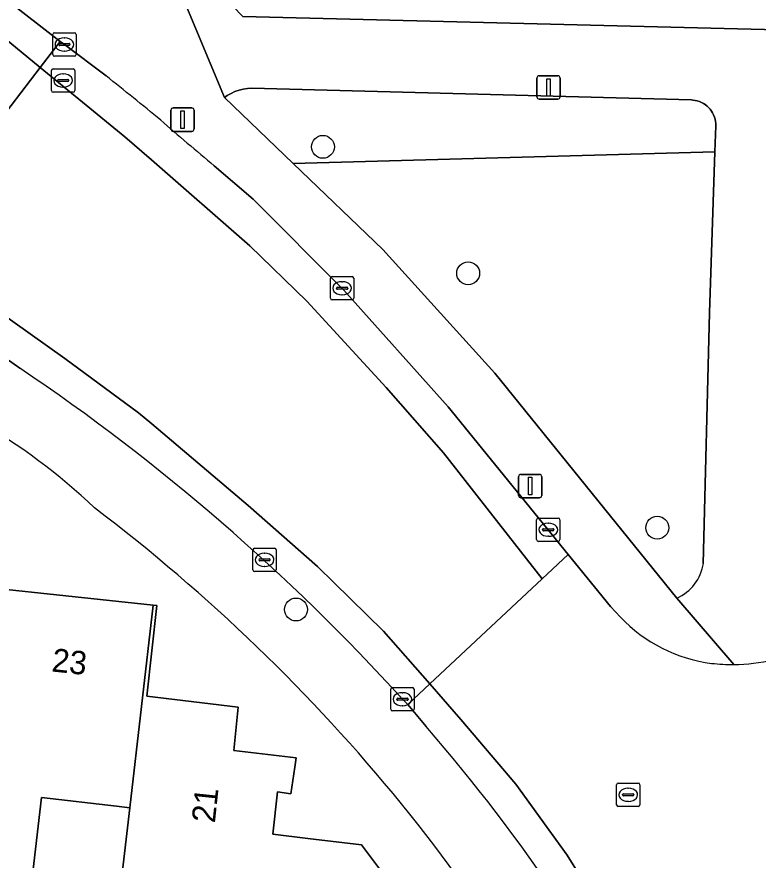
# Model space of a CAD drawing. Extents: x 162026 to 163502, y 387295 to 388169.
# Drawn here: x 162900.96 to 162932.68, y 387578.41 to 387614.49 of the extents above; entities that cross this region are included whole.
import ezdxf

# ---------------------------------------------------------------- set-up
doc = ezdxf.new("R2010")
doc.units = 0
for name, color, linetype in [('IMGEO_Boom', 7, 'Continuous'), ('IMGEO_Erf', 7, 'Continuous'), ('IMGEO_Fietspad_gesloten', 7, 'Continuous'), ('IMGEO_Fietspad_open', 7, 'Continuous'), ('IMGEO_Groenvoorziening', 7, 'Continuous'), ('IMGEO_Kolk', 7, 'Continuous'), ('IMGEO_Lichtmast', 7, 'Continuous'), ('IMGEO_Pand', 7, 'Continuous'), ('IMGEO_Pand_nummerreeks', 7, 'Continuous'), ('IMGEO_Rijbaan_lokaal_gesloten', 7, 'Continuous'), ('IMGEO_Rijbaan_lokaal_open', 7, 'Continuous'), ('IMGEO_Rioolput', 7, 'Continuous'), ('IMGEO_Voetpad_open', 7, 'Continuous')]:
    doc.layers.add(name, color=color, linetype=linetype)

msp = doc.modelspace()

# ---------------------------------------------------------------- linework, layer by layer
at = {"layer": 'IMGEO_Boom'}
for centre in [(162914.055, 387608.931), (162920.27, 387603.521), (162928.362, 387592.632), (162912.904, 387589.131)]:
    msp.add_circle(centre, 0.489, dxfattribs=at)
at = {"layer": 'IMGEO_Erf'}
for points in [[(162957.07, 387638.609), (162953.242, 387638.701), (162953.154, 387635.476), (162948.112, 387635.614), (162948.157, 387638.847), (162944.49, 387639.001), (162944.407, 387635.828), (162939.298, 387635.961), (162934.188, 387636.094), (162934.271, 387639.267), (162932.077, 387639.35), (162931.977, 387636.247), (162926.903, 387636.411), (162921.829, 387636.575), (162921.929, 387639.678), (162918.254, 387639.751), (162918.178, 387636.752), (162913.129, 387636.879), (162913.205, 387639.878), (162907.263, 387640.032), (162906.706, 387618.578), (162910.626, 387614.508), (162953.546, 387613.442)], [(162900.226, 387590.014), (162902.648, 387589.757), (162906.786, 387589.318), (162906.948, 387589.301), (162906.519, 387585.416), (162910.424, 387584.957), (162910.248, 387583.091), (162912.908, 387582.781), (162912.851, 387582.381), (162912.688, 387581.249), (162912.108, 387581.326), (162911.918, 387579.513), (162913.415, 387579.336), (162915.707, 387579.066), (162916.735, 387577.694)], [(162900.706, 387569.856), (162900.963, 387572.055), (162904.744, 387571.624), (162904.888, 387572.861), (162907.912, 387572.502), (162907.507, 387569.096), (162912.21, 387568.572), (162911.854, 387565.391), (162911.457, 387561.848), (162917.818, 387561.145), (162918.184, 387564.674), (162918.494, 387567.662), (162913.09, 387568.212), (162913.121, 387568.471), (162913.137, 387568.608), (162913.771, 387573.933), (162908.161, 387574.6), (162905.127, 387574.912), (162905.787, 387580.644), (162905.218, 387580.711), (162902.017, 387581.085), (162901.286, 387574.821), (162896.885, 387575.335)]]:
    msp.add_lwpolyline(points, dxfattribs=at)
for centre, radius, start, end in [((162886.376, 387574.691), 25.955, 46.3723, 74.0302), ((162857.83, 387532.145), 76.94, 39.23572, 52.8598), ((162862.198, 387535.977), 71.133, 24.77881, 39.06997)]:
    msp.add_arc(centre, radius, start, end, dxfattribs=at)
at = {"layer": 'IMGEO_Fietspad_gesloten'}
for points in [[(162904.774, 387611.967), (162902.992, 387613.311), (162902.806, 387613.437), (162901.957, 387612.328), (162905.583, 387609.366), (162906.716, 387608.373), (162910.926, 387604.688), (162913.363, 387602.323), (162916.756, 387598.638), (162919.219, 387595.841), (162923.434, 387590.442), (162924.557, 387591.491), (162919.415, 387597.808)], [(162919.415, 387597.808), (162914.956, 387602.798), (162911.067, 387606.698), (162909.403, 387608.124)], [(162906.728, 387597.073), (162906.163, 387597.552), (162903.005, 387599.877), (162897.06, 387604.102), (162896.146, 387604.744), (162895.222, 387603.538), (162897.574, 387601.93), (162901.086, 387599.463)], [(162917.459, 387585.291), (162917.682, 387585.067), (162918.624, 387585.947), (162916.652, 387588.203), (162913.827, 387590.967), (162910.854, 387593.581), (162906.728, 387597.073)]]:
    msp.add_lwpolyline(points, dxfattribs=at)
for centre, radius, start, end in [((162816.266, 387500.146), 142.61, 50.42962, 51.63776), ((163002.81, 387720.073), 145.799, 228.97661, 230.15942), ((162850.47, 387524.442), 90.5, 42.25022, 55.99273)]:
    msp.add_arc(centre, radius, start, end, dxfattribs=at)
at = {"layer": 'IMGEO_Fietspad_open'}
msp.add_lwpolyline([(162896.717, 387628.111), (162894.956, 387628.167), (162894.293, 387623.715), (162894.293, 387622.68), (162894.625, 387621.387), (162895.251, 387619.59), (162896.247, 387617.775), (162897.207, 387616.408), (162898.713, 387614.899), (162900.155, 387613.799), (162901.957, 387612.328), (162902.806, 387613.437), (162900.441, 387615.299)], dxfattribs=at)
at = {"layer": 'IMGEO_Groenvoorziening'}
msp.add_lwpolyline([(162930.826, 387608.715), (162930.864, 387609.83), (162930.863, 387609.926), (162930.853, 387610.021), (162930.835, 387610.115), (162930.809, 387610.207), (162930.775, 387610.296), (162930.732, 387610.382), (162930.682, 387610.464), (162930.625, 387610.541), (162930.562, 387610.613), (162930.492, 387610.678), (162930.417, 387610.737), (162930.337, 387610.79), (162930.252, 387610.834), (162930.164, 387610.872), (162930.072, 387610.901), (162929.979, 387610.921), (162929.884, 387610.934), (162929.823, 387610.937), (162911.016, 387611.448), (162910.83, 387611.434), (162910.647, 387611.404), (162910.466, 387611.358), (162910.291, 387611.296), (162910.122, 387611.218), (162909.96, 387611.126), (162909.846, 387611.048), (162912.788, 387608.223)], close=True, dxfattribs=at)
for points in [[(162930.591, 387601.827), (162930.826, 387608.715), (162912.788, 387608.223), (162916.626, 387604.538), (162921.414, 387599.248), (162929.199, 387589.615)], [(162930.334, 387591.107), (162930.591, 387601.827)]]:
    msp.add_lwpolyline(points, dxfattribs=at)
msp.add_arc((162928.408, 387591.395), 1.948, 293.9698, 351.508, dxfattribs=at)
at = {"layer": 'IMGEO_Kolk'}
for p, q in [((162902.491, 387612.885), (162902.491, 387613.737)), ((162902.566, 387613.811), (162903.418, 387613.811)), ((162902.979, 387613.591), (162903.004, 387613.591)), ((162903.492, 387613.737), (162903.492, 387612.885)), ((162902.75, 387613.305), (162902.75, 387613.317)), ((162903.188, 387613.268), (162902.79, 387613.268)), ((162902.793, 387613.354), (162903.191, 387613.354)), ((162903.234, 387613.317), (162903.234, 387613.305)), ((162903.418, 387612.811), (162902.566, 387612.811)), ((162903.002, 387613.031), (162902.977, 387613.031)), ((162914.374, 387602.455), (162914.374, 387603.307)), ((162914.449, 387603.381), (162915.301, 387603.381)), ((162914.862, 387603.161), (162914.887, 387603.161)), ((162915.375, 387603.307), (162915.375, 387602.455)), ((162914.633, 387602.875), (162914.633, 387602.887)), ((162915.071, 387602.838), (162914.673, 387602.838)), ((162914.676, 387602.924), (162915.074, 387602.924)), ((162915.117, 387602.887), (162915.117, 387602.875)), ((162915.301, 387602.381), (162914.449, 387602.381)), ((162914.885, 387602.601), (162914.86, 387602.601)), ((162923.199, 387592.121), (162923.199, 387592.973)), ((162923.274, 387593.047), (162924.126, 387593.047)), ((162924.2, 387592.973), (162924.2, 387592.121)), ((162923.501, 387592.59), (162923.899, 387592.59)), ((162923.687, 387592.827), (162923.712, 387592.827)), ((162923.458, 387592.541), (162923.458, 387592.553)), ((162923.896, 387592.504), (162923.498, 387592.504)), ((162923.71, 387592.267), (162923.685, 387592.267)), ((162923.942, 387592.553), (162923.942, 387592.541)), ((162924.126, 387592.047), (162923.274, 387592.047)), ((162911.059, 387590.831), (162911.059, 387591.683)), ((162911.134, 387591.757), (162911.986, 387591.757)), ((162911.547, 387591.537), (162911.572, 387591.537)), ((162912.06, 387591.683), (162912.06, 387590.831)), ((162911.318, 387591.251), (162911.318, 387591.263)), ((162911.756, 387591.214), (162911.358, 387591.214)), ((162911.361, 387591.3), (162911.759, 387591.3)), ((162911.802, 387591.263), (162911.802, 387591.251)), ((162911.986, 387590.757), (162911.134, 387590.757)), ((162911.57, 387590.977), (162911.545, 387590.977)), ((162916.958, 387584.865), (162916.958, 387585.717)), ((162917.033, 387585.791), (162917.885, 387585.791)), ((162917.959, 387585.717), (162917.959, 387584.865)), ((162917.446, 387585.571), (162917.471, 387585.571)), ((162917.217, 387585.285), (162917.217, 387585.297)), ((162917.655, 387585.248), (162917.257, 387585.248)), ((162917.26, 387585.334), (162917.658, 387585.334)), ((162917.469, 387585.011), (162917.444, 387585.011)), ((162917.701, 387585.297), (162917.701, 387585.285)), ((162917.885, 387584.791), (162917.033, 387584.791))]:
    msp.add_line(p, q, dxfattribs=at)
for points in [[(162902.491, 387612.885), (162902.491, 387613.737)], [(162902.566, 387613.811), (162903.418, 387613.811)], [(162903.492, 387613.737), (162903.492, 387612.885)], [(162903.418, 387612.811), (162902.566, 387612.811)], [(162914.374, 387602.455), (162914.374, 387603.307)], [(162914.449, 387603.381), (162915.301, 387603.381)], [(162915.375, 387603.307), (162915.375, 387602.455)], [(162915.301, 387602.381), (162914.449, 387602.381)], [(162923.199, 387592.121), (162923.199, 387592.973)], [(162923.274, 387593.047), (162924.126, 387593.047)], [(162924.2, 387592.973), (162924.2, 387592.121)], [(162924.126, 387592.047), (162923.274, 387592.047)], [(162911.059, 387590.831), (162911.059, 387591.683)], [(162911.134, 387591.757), (162911.986, 387591.757)], [(162912.06, 387591.683), (162912.06, 387590.831)], [(162911.986, 387590.757), (162911.134, 387590.757)], [(162916.958, 387584.865), (162916.958, 387585.717)], [(162917.033, 387585.791), (162917.885, 387585.791)], [(162917.959, 387585.717), (162917.959, 387584.865)], [(162917.885, 387584.791), (162917.033, 387584.791)]]:
    msp.add_lwpolyline(points, dxfattribs=at)
for centre, radius, start, end in [((162902.568, 387613.735), 0.0765, 91.552, 178.448), ((162902.568, 387613.735), 0.0765, 91.552, 178.448), ((162903.416, 387613.735), 0.0765, 1.552, 88.448), ((162903.416, 387613.735), 0.0765, 1.552, 88.448), ((162902.79, 387613.314), 0.0403, 85.8775, 175.7526), ((162902.787, 387613.304), 0.0366, 178.938, 274.7102), ((162903.191, 387613.311), 0.043, 264.8664, 352.4533), ((162903.195, 387613.316), 0.0386, 1.7309, 96.639), ((162902.568, 387612.887), 0.0765, 181.552, 268.448), ((162902.568, 387612.887), 0.0765, 181.552, 268.448), ((162903.416, 387612.887), 0.0765, 271.552, 358.448), ((162903.416, 387612.887), 0.0765, 271.552, 358.448), ((162914.451, 387603.305), 0.0765, 91.552, 178.448), ((162914.451, 387603.305), 0.0765, 91.552, 178.448), ((162915.299, 387603.305), 0.0765, 1.552, 88.448), ((162915.299, 387603.305), 0.0765, 1.552, 88.448), ((162914.673, 387602.884), 0.0403, 85.8775, 175.7526), ((162914.67, 387602.874), 0.0366, 178.938, 274.7102), ((162915.074, 387602.881), 0.043, 264.8664, 352.4533), ((162915.078, 387602.886), 0.0386, 1.7309, 96.639), ((162914.451, 387602.457), 0.0765, 181.552, 268.448), ((162914.451, 387602.457), 0.0765, 181.552, 268.448), ((162915.299, 387602.457), 0.0765, 271.552, 358.448), ((162915.299, 387602.457), 0.0765, 271.552, 358.448), ((162923.276, 387592.971), 0.0765, 91.552, 178.448), ((162923.276, 387592.971), 0.0765, 91.552, 178.448), ((162924.124, 387592.971), 0.0765, 1.552, 88.448), ((162924.124, 387592.971), 0.0765, 1.552, 88.448), ((162923.498, 387592.55), 0.0403, 85.8775, 175.7526), ((162923.903, 387592.552), 0.0386, 1.7309, 96.639), ((162923.495, 387592.54), 0.0366, 178.938, 274.7102), ((162923.899, 387592.547), 0.043, 264.8664, 352.4533), ((162923.276, 387592.123), 0.0765, 181.552, 268.448), ((162923.276, 387592.123), 0.0765, 181.552, 268.448), ((162924.124, 387592.123), 0.0765, 271.552, 358.448), ((162924.124, 387592.123), 0.0765, 271.552, 358.448), ((162911.136, 387591.681), 0.0765, 91.552, 178.448), ((162911.136, 387591.681), 0.0765, 91.552, 178.448), ((162911.984, 387591.681), 0.0765, 1.552, 88.448), ((162911.984, 387591.681), 0.0765, 1.552, 88.448), ((162911.358, 387591.26), 0.0403, 85.8775, 175.7526), ((162911.355, 387591.25), 0.0366, 178.938, 274.7102), ((162911.759, 387591.257), 0.043, 264.8664, 352.4533), ((162911.763, 387591.262), 0.0386, 1.7309, 96.639), ((162911.136, 387590.833), 0.0765, 181.552, 268.448), ((162911.136, 387590.833), 0.0765, 181.552, 268.448), ((162911.984, 387590.833), 0.0765, 271.552, 358.448), ((162911.984, 387590.833), 0.0765, 271.552, 358.448), ((162917.035, 387585.715), 0.0765, 91.552, 178.448), ((162917.035, 387585.715), 0.0765, 91.552, 178.448), ((162917.883, 387585.715), 0.0765, 1.552, 88.448), ((162917.883, 387585.715), 0.0765, 1.552, 88.448), ((162917.257, 387585.294), 0.0403, 85.8775, 175.7526), ((162917.254, 387585.284), 0.0366, 178.938, 274.7102), ((162917.658, 387585.291), 0.043, 264.8664, 352.4533), ((162917.662, 387585.296), 0.0386, 1.7309, 96.639), ((162917.035, 387584.867), 0.0765, 181.552, 268.448), ((162917.035, 387584.867), 0.0765, 181.552, 268.448), ((162917.883, 387584.867), 0.0765, 271.552, 358.448), ((162917.883, 387584.867), 0.0765, 271.552, 358.448)]:
    msp.add_arc(centre, radius, start, end, dxfattribs=at)
for centre, major_axis, ratio, start_param, end_param in [((162902.978, 387613.311), (-0.387, 0.002), 0.722429, 4.712389, 7.853982), ((162903.003, 387613.311), (-0.39, 0.002), 0.717154, 1.570796, 4.712389), ((162914.861, 387602.881), (-0.387, 0.002), 0.722429, 4.712389, 7.853982), ((162914.886, 387602.881), (-0.39, 0.002), 0.717154, 1.570796, 4.712389), ((162923.686, 387592.547), (-0.387, 0.002), 0.722429, 4.712389, 7.853982), ((162923.711, 387592.547), (-0.39, 0.002), 0.717154, 1.570796, 4.712389), ((162911.546, 387591.257), (-0.387, 0.002), 0.722429, 4.712389, 7.853982), ((162911.571, 387591.257), (-0.39, 0.002), 0.717154, 1.570796, 4.712389), ((162917.445, 387585.291), (-0.387, 0.002), 0.722429, 4.712389, 7.853982), ((162917.47, 387585.291), (-0.39, 0.002), 0.717154, 1.570796, 4.712389)]:
    msp.add_ellipse(centre, major_axis=major_axis, ratio=ratio, start_param=start_param, end_param=end_param, dxfattribs=at)
at = {"layer": 'IMGEO_Lichtmast'}
for p, q in [((162923.213, 387611.073), (162923.213, 387611.873)), ((162923.213, 387611.873), (162923.213, 387611.073)), ((162923.313, 387611.973), (162924.103, 387611.973)), ((162924.103, 387611.973), (162923.313, 387611.973)), ((162924.203, 387611.873), (162924.203, 387611.073)), ((162924.203, 387611.073), (162924.203, 387611.873)), ((162924.103, 387610.973), (162923.313, 387610.973)), ((162923.313, 387610.973), (162924.103, 387610.973)), ((162907.551, 387609.695), (162907.551, 387610.495)), ((162907.551, 387610.495), (162907.551, 387609.695)), ((162907.651, 387610.595), (162908.441, 387610.595)), ((162908.441, 387610.595), (162907.651, 387610.595)), ((162908.541, 387610.495), (162908.541, 387609.695)), ((162908.541, 387609.695), (162908.541, 387610.495)), ((162908.441, 387609.595), (162907.651, 387609.595)), ((162907.651, 387609.595), (162908.441, 387609.595)), ((162922.428, 387594.014), (162922.428, 387594.814)), ((162922.428, 387594.814), (162922.428, 387594.014)), ((162922.528, 387594.914), (162923.318, 387594.914)), ((162923.318, 387594.914), (162922.528, 387594.914)), ((162923.418, 387594.814), (162923.418, 387594.014)), ((162923.418, 387594.014), (162923.418, 387594.814)), ((162923.318, 387593.914), (162922.528, 387593.914)), ((162922.528, 387593.914), (162923.318, 387593.914))]:
    msp.add_line(p, q, dxfattribs=at)
for points in [[(162923.633, 387611.848), (162923.783, 387611.848), (162923.783, 387611.098), (162923.633, 387611.098), (162923.633, 387611.848)], [(162907.971, 387610.47), (162908.121, 387610.47), (162908.121, 387609.72), (162907.971, 387609.72), (162907.971, 387610.47)], [(162922.848, 387594.789), (162922.998, 387594.789), (162922.998, 387594.039), (162922.848, 387594.039), (162922.848, 387594.789)]]:
    msp.add_lwpolyline(points, dxfattribs=at)
for centre, start, end in [((162923.313, 387611.873), 90, 180), ((162923.313, 387611.873), 90, 180), ((162924.103, 387611.873), 0, 90), ((162924.103, 387611.873), 360, 90), ((162923.313, 387611.073), 180, 270), ((162923.313, 387611.073), 180, 270), ((162924.103, 387611.073), 270, 0), ((162924.103, 387611.073), 270, 0), ((162907.651, 387610.495), 90, 180), ((162907.651, 387610.495), 90, 180), ((162908.441, 387610.495), 0, 90), ((162908.441, 387610.495), 360, 90), ((162907.651, 387609.695), 180, 270), ((162907.651, 387609.695), 180, 270), ((162908.441, 387609.695), 270, 0), ((162908.441, 387609.695), 270, 0), ((162922.528, 387594.814), 90, 180), ((162922.528, 387594.814), 90, 180), ((162923.318, 387594.814), 0, 90), ((162923.318, 387594.814), 360, 90), ((162922.528, 387594.014), 180, 270), ((162922.528, 387594.014), 180, 270), ((162923.318, 387594.014), 270, 0), ((162923.318, 387594.014), 270, 0)]:
    msp.add_arc(centre, 0.1, start, end, dxfattribs=at)
at = {"layer": 'IMGEO_Pand'}
msp.add_lwpolyline([(162906.786, 387589.318), (162902.648, 387589.757), (162900.226, 387590.014), (162900.063, 387588.565), (162898.388, 387588.745), (162896.885, 387575.335), (162901.286, 387574.821), (162902.017, 387581.085), (162905.218, 387580.711), (162905.787, 387580.644)], close=True, dxfattribs=at)
msp.add_lwpolyline([(162916.735, 387577.694), (162915.707, 387579.066), (162913.415, 387579.336), (162911.918, 387579.513), (162912.108, 387581.326), (162912.688, 387581.249), (162912.851, 387582.381), (162912.908, 387582.781), (162910.248, 387583.091), (162910.424, 387584.957), (162906.519, 387585.416), (162906.948, 387589.301), (162906.786, 387589.318), (162905.787, 387580.644), (162905.127, 387574.912)], dxfattribs=at)
at = {"layer": 'IMGEO_Rijbaan_lokaal_gesloten'}
for points in [[(162926.783, 387588.802), (162926.368, 387589.267), (162925.682, 387590.109), (162924.557, 387591.491), (162923.434, 387590.442), (162918.624, 387585.947), (162919.958, 387584.422), (162922.311, 387581.653), (162924.506, 387578.623), (162926.923, 387574.758)], [(162924.506, 387578.623), (162922.311, 387581.653), (162919.958, 387584.422), (162918.624, 387585.947), (162917.682, 387585.067), (162918.478, 387584.119)], [(162928.942, 387568.362), (162929.178, 387567.837), (162930.378, 387568.431), (162930.224, 387568.774), (162928.64, 387571.804), (162927.771, 387573.3), (162926.923, 387574.758), (162924.506, 387578.623)]]:
    msp.add_lwpolyline(points, dxfattribs=at)
for centre, radius, start, end in [((162931.557, 387593.391), 6.622, 223.8735, 262.4458), ((162931.568, 387594.371), 7.595, 270.5361, 296.0972), ((162931.582, 387594.632), 7.856, 263.4543, 270.4192), ((162863.101, 387535.991), 73.368, 26.18126, 40.99388)]:
    msp.add_arc(centre, radius, start, end, dxfattribs=at)
at = {"layer": 'IMGEO_Rijbaan_lokaal_open'}
msp.add_lwpolyline([(162896.146, 387604.744), (162901.957, 387612.328), (162900.155, 387613.799)], dxfattribs=at)
msp.add_lwpolyline([(162913.363, 387602.323), (162910.926, 387604.688), (162906.716, 387608.373), (162905.583, 387609.366), (162901.957, 387612.328), (162896.146, 387604.744), (162897.06, 387604.102), (162903.005, 387599.877), (162906.163, 387597.552), (162906.728, 387597.073), (162910.854, 387593.581), (162913.827, 387590.967), (162916.652, 387588.203), (162918.624, 387585.947), (162923.434, 387590.442), (162919.219, 387595.841), (162916.756, 387598.638)], close=True, dxfattribs=at)
at = {"layer": 'IMGEO_Rioolput'}
for p, q in [((162902.439, 387611.344), (162902.439, 387612.196)), ((162902.514, 387612.27), (162903.366, 387612.27)), ((162902.927, 387612.05), (162902.952, 387612.05)), ((162903.44, 387612.196), (162903.44, 387611.344)), ((162902.698, 387611.764), (162902.698, 387611.776)), ((162903.136, 387611.727), (162902.738, 387611.727)), ((162902.741, 387611.813), (162903.139, 387611.813)), ((162903.182, 387611.776), (162903.182, 387611.764)), ((162902.95, 387611.49), (162902.925, 387611.49)), ((162903.366, 387611.27), (162902.514, 387611.27)), ((162926.621, 387580.776), (162926.621, 387581.628)), ((162926.696, 387581.702), (162927.548, 387581.702)), ((162927.109, 387581.482), (162927.134, 387581.482)), ((162927.622, 387581.628), (162927.622, 387580.776)), ((162926.88, 387581.196), (162926.88, 387581.208)), ((162927.318, 387581.159), (162926.92, 387581.159)), ((162926.923, 387581.245), (162927.321, 387581.245)), ((162927.364, 387581.208), (162927.364, 387581.196)), ((162927.548, 387580.702), (162926.696, 387580.702)), ((162927.132, 387580.922), (162927.107, 387580.922))]:
    msp.add_line(p, q, dxfattribs=at)
for points in [[(162902.439, 387611.344), (162902.439, 387612.196)], [(162902.514, 387612.27), (162903.366, 387612.27)], [(162903.44, 387612.196), (162903.44, 387611.344)], [(162903.366, 387611.27), (162902.514, 387611.27)], [(162926.621, 387580.776), (162926.621, 387581.628)], [(162926.696, 387581.702), (162927.548, 387581.702)], [(162927.622, 387581.628), (162927.622, 387580.776)], [(162927.548, 387580.702), (162926.696, 387580.702)]]:
    msp.add_lwpolyline(points, dxfattribs=at)
for centre, radius, start, end in [((162902.516, 387612.194), 0.0765, 91.552, 178.448), ((162902.516, 387612.194), 0.0765, 91.552, 178.448), ((162903.364, 387612.194), 0.0765, 1.552, 88.448), ((162903.364, 387612.194), 0.0765, 1.552, 88.448), ((162902.738, 387611.773), 0.0403, 85.8775, 175.7526), ((162902.735, 387611.763), 0.0366, 178.938, 274.7102), ((162903.139, 387611.77), 0.043, 264.8664, 352.4533), ((162903.143, 387611.775), 0.0386, 1.7309, 96.639), ((162902.516, 387611.346), 0.0765, 181.552, 268.448), ((162902.516, 387611.346), 0.0765, 181.552, 268.448), ((162903.364, 387611.346), 0.0765, 271.552, 358.448), ((162903.364, 387611.346), 0.0765, 271.552, 358.448), ((162926.698, 387581.626), 0.0765, 91.552, 178.448), ((162926.698, 387581.626), 0.0765, 91.552, 178.448), ((162927.546, 387581.626), 0.0765, 1.552, 88.448), ((162927.546, 387581.626), 0.0765, 1.552, 88.448), ((162926.92, 387581.205), 0.0403, 85.8775, 175.7526), ((162926.917, 387581.195), 0.0366, 178.938, 274.7102), ((162927.321, 387581.202), 0.043, 264.8664, 352.4533), ((162927.325, 387581.207), 0.0386, 1.7309, 96.639), ((162926.698, 387580.778), 0.0765, 181.552, 268.448), ((162926.698, 387580.778), 0.0765, 181.552, 268.448), ((162927.546, 387580.778), 0.0765, 271.552, 358.448), ((162927.546, 387580.778), 0.0765, 271.552, 358.448)]:
    msp.add_arc(centre, radius, start, end, dxfattribs=at)
for centre, major_axis, ratio, start_param, end_param in [((162902.926, 387611.77), (-0.387, 0.002), 0.722429, 4.712389, 7.853982), ((162902.951, 387611.77), (-0.39, 0.002), 0.717154, 1.570796, 4.712389), ((162927.108, 387581.202), (-0.387, 0.002), 0.722429, 4.712389, 7.853982), ((162927.133, 387581.202), (-0.39, 0.002), 0.717154, 1.570796, 4.712389)]:
    msp.add_ellipse(centre, major_axis=major_axis, ratio=ratio, start_param=start_param, end_param=end_param, dxfattribs=at)
at = {"layer": 'IMGEO_Voetpad_open'}
for points in [[(162931.639, 387586.776), (162929.199, 387589.615), (162921.414, 387599.248), (162916.626, 387604.538), (162912.788, 387608.223), (162909.846, 387611.048), (162906.706, 387618.578), (162907.263, 387640.032), (162907.302, 387641.527), (162908.905, 387703.299)], [(162906.706, 387618.578), (162909.846, 387611.048), (162909.96, 387611.126), (162910.122, 387611.218), (162910.291, 387611.296), (162910.466, 387611.358), (162910.647, 387611.404), (162910.83, 387611.434), (162911.016, 387611.448), (162929.823, 387610.937), (162929.884, 387610.934), (162929.979, 387610.921), (162930.072, 387610.901), (162930.164, 387610.872), (162930.252, 387610.834), (162930.337, 387610.79), (162930.417, 387610.737), (162930.492, 387610.678), (162930.562, 387610.613), (162930.625, 387610.541), (162930.682, 387610.464), (162930.732, 387610.382), (162930.775, 387610.296), (162930.809, 387610.207), (162930.835, 387610.115), (162930.853, 387610.021), (162930.863, 387609.926), (162930.864, 387609.83), (162930.826, 387608.715), (162930.591, 387601.827), (162930.334, 387591.107)], [(162900.441, 387615.299), (162902.806, 387613.437), (162902.992, 387613.311), (162904.774, 387611.967)], [(162953.546, 387613.442), (162910.626, 387614.508)], [(162909.403, 387608.124), (162911.067, 387606.698), (162914.956, 387602.798), (162919.415, 387597.808), (162924.557, 387591.491), (162925.682, 387590.109), (162926.368, 387589.267), (162926.783, 387588.802)], [(162901.086, 387599.463), (162897.574, 387601.93), (162895.222, 387603.538), (162893.517, 387599.644)], [(162929.199, 387589.615), (162931.639, 387586.776)], [(162918.478, 387584.119), (162917.682, 387585.067), (162917.459, 387585.291)]]:
    msp.add_lwpolyline(points, dxfattribs=at)
for centre, radius, start, end in [((162816.266, 387500.146), 142.61, 50.42962, 51.63776), ((163002.81, 387720.073), 145.799, 228.97661, 230.15942), ((162886.376, 387574.691), 25.955, 46.3723, 74.0302), ((162850.47, 387524.442), 90.5, 42.25022, 55.99273), ((162857.83, 387532.145), 76.94, 39.23572, 52.8598), ((162928.408, 387591.395), 1.948, 293.9698, 351.508), ((162931.557, 387593.391), 6.622, 223.8735, 262.4458), ((162931.568, 387594.371), 7.595, 270.5361, 296.0972), ((162931.582, 387594.632), 7.856, 263.4543, 270.4192), ((162863.101, 387535.991), 73.368, 26.18126, 40.99388), ((162862.198, 387535.977), 71.133, 24.77881, 39.06997)]:
    msp.add_arc(centre, radius, start, end, dxfattribs=at)

# ---------------------------------------------------------------- texts
at = {"layer": 'IMGEO_Pand_nummerreeks'}
for s, rotation, p in [('23', 353.9438, (162902.42, 387586.483)), ('21', 84.0185, (162909.432, 387579.972))]:
    msp.add_text(s, height=1, rotation=rotation, dxfattribs=at).set_placement(p)

doc.saveas('drawing.dxf')
